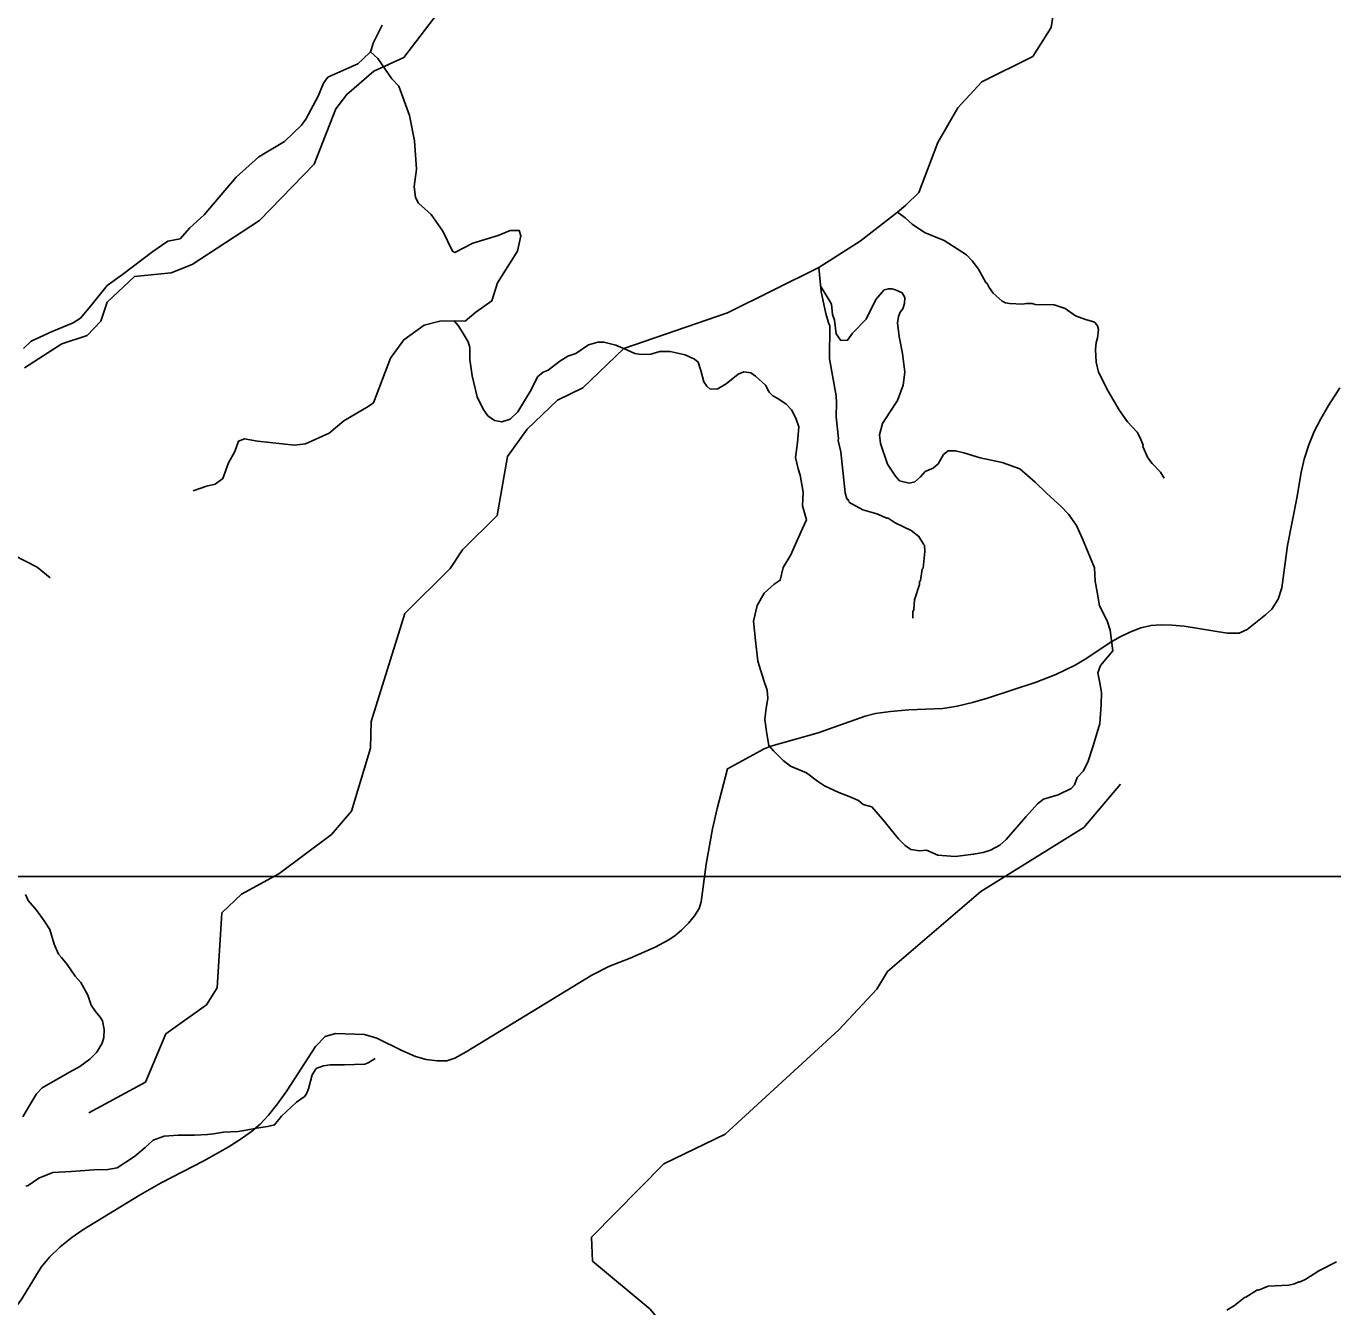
# Model space of a CAD drawing. Extents: x 1159738 to 1321356, y 736314 to 882035.
# Drawn here: x 1292734 to 1300123, y 813953 to 821195 of the extents above; entities that cross this region are included whole.
import ezdxf

# ---------------------------------------------------------------- set-up
doc = ezdxf.new("R2010")
doc.units = 0
for name, color, linetype in [('Exist Hydrographic Misc Water Feature', 7, 'Continuous'), ('Exist Road Non-System Type 51', 7, 'Continuous'), ('Map Preparation Inset Cut Line', 7, 'Continuous')]:
    doc.layers.add(name, color=color, linetype=linetype)

msp = doc.modelspace()

# ---------------------------------------------------------------- linework, layer by layer
at = {"layer": 'Exist Hydrographic Misc Water Feature'}
for points in [[(1297451.1, 819978.2), (1297661.3, 820143), (1297708.8, 820182.1), (1297783.1, 820253.8), (1297889.2, 820537.2), (1298002.1, 820731.9), (1298139.1, 820880.2), (1298426.1, 821022.1), (1298530.1, 821187.5), (1298578.1, 821488.5), (1298790.1, 821999.7), (1298795.1, 822183.4), (1298790.9, 822245.8), (1298739.1, 822309.2), (1298569.1, 822503), (1298505.1, 822632.4), (1298513.1, 822996.5)], [(1292724.1, 819262.2), (1292936, 819399.1), (1293079, 819445.5), (1293156, 819526), (1293192, 819633.6), (1293346, 819778.3), (1293555.1, 819800.3), (1293673.1, 819847.2), (1294054.1, 820095.6), (1294362.1, 820414.4), (1294486, 820727.1), (1294547, 820807.9), (1294700.1, 820939.3), (1294869, 821018), (1295196.1, 821444.8)], [(1297661.3, 820143), (1297704.6, 820110.1), (1297743.8, 820074.8), (1297814.7, 820027.5), (1297925.8, 819982.6), (1298052, 819902), (1298083.2, 819867), (1298120, 819820.3), (1298160.4, 819745.6), (1298168.2, 819738.9), (1298179.7, 819716.5), (1298203, 819684), (1298253.9, 819638.6), (1298271.8, 819630.9), (1298295.7, 819626.3), (1298367.7, 819622.4), (1298391.8, 819626), (1298423.8, 819625.4), (1298439.7, 819621), (1298547.7, 819618), (1298609.2, 819598.7), (1298668.4, 819557.3), (1298723.9, 819535.7), (1298771.7, 819523.2), (1298779.5, 819516.5), (1298793.1, 819500.6), (1298798.6, 819478.3), (1298793.4, 819430.1), (1298784.9, 819406.4), (1298782, 819366.3), (1298784.3, 819294.8), (1298799, 819237.9), (1298852.5, 819130.9), (1298916.1, 819021.3), (1298962.6, 818956.4), (1299017.3, 818898.7), (1299034.5, 818866.3), (1299051.6, 818825.8), (1299049.4, 818818.4), (1299077.9, 818753), (1299101.1, 818720.6), (1299148.1, 818672), (1299169.3, 818638.8)], [(1295882.1, 819149.6), (1296113.1, 819371.5), (1296701.1, 819573), (1297215.9, 819829.6), (1297451.1, 819978.2)], [(1297215.9, 819829.6), (1297230.5, 819691.3), (1297256.8, 819570.5), (1297273.2, 819511.6), (1297278.7, 819501.8), (1297277, 819313.8), (1297314.6, 819104.5), (1297317.4, 819064.5), (1297315, 818984.5), (1297328.5, 818862.3), (1297326.9, 818852.1), (1297341, 818787.7), (1297365.9, 818554.8), (1297374.9, 818522.5), (1297382.8, 818516.3), (1297387.1, 818506.8)], [(1293088.2, 815049.8), (1293409.1, 815223.9), (1293524.1, 815497.4), (1293753.2, 815660.2), (1293814.2, 815757.4), (1293841.1, 816180.3), (1293952.2, 816286.5), (1294163.2, 816400.4), (1294461.1, 816624.2), (1294573.2, 816756.5), (1294681.1, 817112.1), (1294685.1, 817263.1), (1294875.1, 817873.2), (1295131.1, 818127.3), (1295201.1, 818234.2), (1295397.1, 818427.3), (1295456.1, 818761), (1295568.1, 818916.2), (1295739.1, 819080.3), (1295882.1, 819149.6)], [(1293945.1, 814898.6), (1294009.2, 814943.6), (1294058.2, 814985.9), (1294105.1, 815037.4), (1294156.1, 815100.1), (1294209.1, 815173.9), (1294370.2, 815424.9), (1294425.1, 815481.4), (1294484.2, 815498.4), (1294648.1, 815492.4), (1294717.1, 815472.9), (1294858.2, 815402.1), (1294936.1, 815368.2), (1294997.1, 815351.4), (1295058.1, 815343), (1295113.2, 815344.6), (1295159.1, 815358.2), (1295223.2, 815394.1), (1295933.2, 815828.1), (1296033.1, 815878.6), (1296150.1, 815924.3), (1296291.2, 815986.6), (1296368.2, 816028.4), (1296404.2, 816053.4), (1296440.2, 816082.8), (1296479.1, 816121.6), (1296513.2, 816163.8), (1296539.2, 816205.6), (1296552.1, 816242.9), (1296579.2, 816456.1), (1296615.2, 816655.1), (1296641.1, 816770.8), (1296700.2, 816995.4), (1296908.2, 817108.7), (1296946.1, 817123.6), (1297213.1, 817198.4), (1297478.1, 817292.9), (1297536.2, 817307.7), (1297621.2, 817318.9), (1297726.1, 817327.7), (1297917.1, 817335.7), (1297998.1, 817349.2), (1298086.1, 817370.3), (1298171.1, 817395.1), (1298445.2, 817485.9), (1298556.2, 817528.1), (1298667.1, 817581.9), (1298723.2, 817615.7), (1298867.2, 817712), (1298916.2, 817739.8), (1298976.1, 817768.7), (1299038.2, 817792.7), (1299095.2, 817806.1), (1299153.2, 817809.7), (1299215.1, 817808), (1299283.2, 817801.3), (1299525.2, 817762.7), (1299594.2, 817762.4), (1299638.1, 817782), (1299743.1, 817865.2), (1299778.2, 817898.1), (1299814.2, 817954.5), (1299834.2, 818019.2), (1299867.2, 818257.5), (1299920.2, 818525.6), (1299945.1, 818671), (1299962.1, 818746.7), (1299987.1, 818828), (1300018.1, 818902.5), (1300055.1, 818974.5), (1300098.2, 819049), (1300162.2, 819149.2)], [(1297387, 818502.2), (1297466, 818458.8), (1297545.6, 818436.6), (1297601.1, 818411.8), (1297609.1, 818411.6), (1297648.5, 818386.2), (1297739.6, 818342.5), (1297782.8, 818308.8), (1297807.8, 818264.8), (1297813.6, 818260.6), (1297816.8, 818224.4), (1297806.6, 818130.2), (1297800.5, 818124.6), (1297790.9, 818060.8), (1297786.8, 818052.7), (1297786.4, 818037.1), (1297758.3, 817949.8), (1297753.2, 817895.8), (1297748.8, 817881.9), (1297748, 817847.5)], [(1292870.1, 818074.3), (1292797.1, 818134.8), (1292599.1, 818237.2)], [(1297330.2, 815519.4), (1297544.2, 815748.2), (1297605.2, 815848.7), (1298133.2, 816301), (1298716.1, 816663.5), (1298922.2, 816908.8)], [(1296397.2, 812626.4), (1296575.2, 812721.3), (1296669.2, 812844.2), (1296673.2, 813011.5), (1296580.2, 813262.9), (1296466.2, 813406.3), (1296395.1, 813568.6), (1296384.2, 813792), (1296263.2, 813938.9), (1295936.1, 814211.3), (1295931.1, 814346), (1296341.1, 814761.3), (1296687.1, 814928.3), (1297330.2, 815519.4)], [(1292665.1, 813935.1), (1292710.2, 813998.1), (1292819.1, 814177.3), (1292867.1, 814234.2), (1292927.1, 814291.9), (1292993.1, 814344.9), (1293055.2, 814387.5), (1293379.1, 814586.5), (1293497.1, 814653.6), (1293738.1, 814778.1), (1293876.1, 814855.4), (1293945.1, 814898.6)], [(1300144.8, 814207.3), (1300043.5, 814156), (1299970.5, 814109.8), (1299938.1, 814094), (1299930.1, 814094.2), (1299905.7, 814083.2), (1299873.7, 814075.7), (1299757.5, 814070.6), (1299702.8, 814047.9), (1299697, 814049.6), (1299631.9, 814007.5), (1299623.9, 814006), (1299566.8, 813961.2), (1299524.1, 813934.1)]]:
    msp.add_lwpolyline(points, dxfattribs=at)
at = {"layer": 'Exist Road Non-System Type 51'}
for points in [[(1294746.8, 821199.8), (1294698.3, 821102.6), (1294680.7, 821050)], [(1294680.7, 821050), (1294637.6, 821007.7), (1294609.5, 820982.1), (1294440.9, 820905.4), (1294415.4, 820872.2), (1294384.7, 820798.1), (1294315.8, 820667.8), (1294290.3, 820634.6), (1294195.8, 820542.6), (1294050.2, 820455.7), (1293922.5, 820340.7), (1293740.8, 820126.8), (1293659.5, 820054.5), (1293606, 819992.6)], [(1294680.7, 821050), (1294723.8, 821012), (1294802.9, 820897), (1294841.2, 820856.1), (1294902.5, 820690), (1294930.6, 820546.9), (1294940.8, 820385.9), (1294928, 820288.7), (1294935.7, 820224.9), (1294953.6, 820194.2), (1295025, 820129.1), (1295091.3, 820034.6), (1295145, 819922.1), (1295157.7, 819914.5), (1295259.9, 819968.1), (1295402.9, 820011.6), (1295471.8, 820039.7), (1295522.9, 820039.7), (1295530.6, 820009), (1295512.7, 819922.1), (1295400.3, 819743.3), (1295367.1, 819641), (1295277.8, 819577.1), (1295216.5, 819526), (1295155.2, 819528.6), (1295073.5, 819526), (1294984.1, 819503), (1294869.2, 819421.3), (1294795.1, 819316.5), (1294698.5, 819065.2), (1294667.8, 819044.7), (1294529.9, 818962.9), (1294448.2, 818893.9), (1294312.9, 818832.6), (1294251.6, 818824.9), (1294042.2, 818847.9), (1293968.1, 818860.7), (1293934.9, 818847.9), (1293914.5, 818789.2), (1293878.7, 818725.3), (1293845.5, 818635.8), (1293802.1, 818605.2), (1293753.6, 818592.4), (1293679.5, 818566.8)], [(1293606, 819992.6), (1293536.2, 819977.9), (1293450.9, 819920.5), (1293278.2, 819789.9), (1293192.5, 819727.8), (1293100.6, 819613.8), (1293041.8, 819543.9), (1292999.5, 819516.3), (1292881.9, 819468.5), (1292762.5, 819413.3), (1292718.3, 819371)], [(1298276, 816594.5), (1298387.3, 816724.4), (1298452.4, 816796.4), (1298487.8, 816823.4), (1298570.5, 816848.7), (1298643, 816884.1), (1298661.6, 816904.4), (1298678.4, 816946.6), (1298712.2, 816982), (1298737.5, 817032.7), (1298767.8, 817125.5), (1298806.6, 817250.4), (1298813.2, 817359), (1298814.9, 817426.5), (1298804.8, 817480.5), (1298794.7, 817537.9), (1298809.8, 817578.4), (1298848.6, 817627.3), (1298879, 817662.8), (1298873.9, 817705), (1298863.8, 817779.2), (1298846.9, 817831.5), (1298803.1, 817917.6), (1298791.3, 817993.6), (1298779.5, 818056), (1298776.1, 818132), (1298707, 818296), (1298673.3, 818370.2), (1298629.4, 818434.4), (1298587.3, 818478.3), (1298504.6, 818554.2), (1298440.6, 818616.7), (1298352.8, 818690.9), (1298253.3, 818726.4), (1298128.5, 818753.4), (1298037.5, 818782.1), (1297990.2, 818793.9), (1297948.1, 818792.2), (1297921.1, 818771.9), (1297892.4, 818719.6), (1297863.7, 818694.3), (1297818.2, 818675.7), (1297791.2, 818645.3), (1297759.2, 818618.3), (1297727.1, 818609.9), (1297673.2, 818623.4), (1297649.5, 818650.4), (1297605.7, 818717.9), (1297565.2, 818834.4), (1297559.4, 818883.8), (1297576.3, 818947.9), (1297618.5, 819012), (1297660.6, 819077.8), (1297692.7, 819163.9), (1297702.8, 819238.2), (1297689.3, 819342.8), (1297670.7, 819439), (1297662.3, 819517.7), (1297667.3, 819553.1), (1297677.5, 819576.7), (1297691, 819595.3), (1297701.1, 819625.7), (1297702.8, 819659.4), (1297687.6, 819686.4), (1297650.5, 819703.3), (1297630.2, 819710.1), (1297610, 819710.1), (1297586.4, 819703.3), (1297539.2, 819649.3), (1297483.5, 819537.9), (1297407.6, 819458.6), (1297378.9, 819418.1), (1297341.8, 819416.4), (1297314.8, 819455.2), (1297304.7, 819531.2), (1297294.6, 819563.2), (1297287.9, 819622.3), (1297274.4, 819644.2), (1297227.1, 819721.9)], [(1295155.2, 819528.6), (1295176.3, 819501.3), (1295199.9, 819465.9), (1295233.6, 819410.2), (1295243.7, 819376.5), (1295243.7, 819308.9), (1295257.2, 819217.8), (1295284.2, 819098), (1295317.9, 819028.8), (1295344.9, 818991.6), (1295382, 818964.6), (1295424.2, 818957.9), (1295471.4, 818971.4), (1295515.3, 819013.6), (1295589.5, 819138.5), (1295624.9, 819211), (1295656.9, 819238.1), (1295685.6, 819249.9), (1295751.4, 819300.5), (1295796.9, 819327.5), (1295842.5, 819344.4), (1295915, 819391.6), (1295967.3, 819408.5), (1296001, 819408.5), (1296068.5, 819390), (1296134.2, 819362.9), (1296176.4, 819342.7), (1296210.1, 819337.6), (1296265.8, 819339.3), (1296317.3, 819355.7), (1296376.4, 819354), (1296460.7, 819335.5), (1296513, 819311.9), (1296534.9, 819295), (1296550.1, 819247.7), (1296566.9, 819183.6), (1296583.8, 819158.3), (1296600.7, 819143.1), (1296641.1, 819141.4), (1296693.4, 819171.8), (1296760.9, 819227.5), (1296792.9, 819239.3), (1296831.7, 819234.2), (1296858.7, 819215.7), (1296914.4, 819165), (1296936.3, 819124.5), (1296956, 819103.3), (1296984.7, 819089.8), (1297031.9, 819057.7), (1297062.3, 819025.7), (1297085.9, 818978.4), (1297102.7, 818929.5), (1297096, 818840), (1297084.2, 818755.6), (1297099.4, 818691.5), (1297111.2, 818656.1), (1297128, 818559.2), (1297124.6, 818481.6), (1297146.5, 818402.3), (1297124.6, 818353.3), (1297077.4, 818248.7), (1297058.8, 818204.8), (1297015, 818133.9), (1296998.1, 818061.3), (1296964.5, 818038.6), (1296907.1, 817987.9), (1296868.4, 817918.7), (1296848.1, 817829.3), (1296858.2, 817721.3), (1296871.7, 817603.1), (1296905.5, 817495.1), (1296924, 817440.1), (1296929.1, 817392.8), (1296919, 817337.1), (1296912.2, 817274.7), (1296922.3, 817193.7), (1296934.2, 817126.1), (1296959.5, 817097.5), (1297015, 817042.5), (1297057.2, 817010.5), (1297146.6, 816973.3), (1297209, 816926.1), (1297249.5, 816899.1), (1297330.4, 816861.9), (1297397.9, 816834.9), (1297440.1, 816816.4), (1297467, 816792.7), (1297515.9, 816779.2), (1297576.7, 816710), (1297667.1, 816599.5), (1297704.2, 816562.4), (1297736.3, 816538.8), (1297788.5, 816532), (1297825.6, 816535.4), (1297889.7, 816506.7), (1297987.6, 816499.9), (1298092.1, 816511.8), (1298146.1, 816521.9), (1298188.3, 816535.4), (1298240.5, 816564.1), (1298276, 816594.5)], [(1292729.9, 816283.7), (1292746.3, 816250.8), (1292793.6, 816195.4), (1292836.7, 816135.8), (1292867.5, 816086.5), (1292892.1, 816004.3), (1292916.2, 815947.9), (1292934.7, 815927.3), (1292965.5, 815888.3), (1293010.7, 815822.6), (1293043.5, 815787.7), (1293082.5, 815715.8), (1293101, 815658.3), (1293125.6, 815623.3), (1293152.3, 815590.5), (1293166.7, 815569.9), (1293174.9, 815520.6), (1293172.8, 815475.4), (1293164.6, 815444.6), (1293133.8, 815393.3), (1293094.8, 815354.2), (1293037.3, 815311.1), (1292979.9, 815280.3), (1292824.4, 815190.8), (1292793.6, 815158), (1292752.5, 815092.2), (1292715.6, 815026.5)], [(1293792.9, 814930.6), (1293849.2, 814940.4), (1293933.3, 814944.5), (1293978.5, 814952.7), (1294036, 814963), (1294099.6, 814973.2), (1294138.6, 814981.5), (1294177.6, 815030.8), (1294263.8, 815110.9), (1294306.9, 815139.6), (1294317.2, 815154), (1294331.6, 815184.8), (1294352.1, 815264.9), (1294374.7, 815299.8), (1294415.7, 815316.3), (1294452.7, 815320.4), (1294534.8, 815320.4), (1294590.2, 815322.4), (1294649.7, 815324.5), (1294668.2, 815332.7), (1294707.2, 815357.4)], [(1292731.6, 814634.8), (1292746, 814638.9), (1292805.5, 814680), (1292885.6, 814712.9), (1292988.2, 814719), (1293117.5, 814727.2), (1293195.5, 814729.3), (1293248.9, 814739.6), (1293347.4, 814803.2), (1293407, 814854.6), (1293452.1, 814895.7), (1293513.7, 814918.3), (1293593.8, 814924.4), (1293686.1, 814924.4), (1293760, 814926.5), (1293792.9, 814930.6)]]:
    msp.add_lwpolyline(points, dxfattribs=at)
at = {"layer": 'Map Preparation Inset Cut Line'}
for points in [[(1261974.5, 811005.5), (1261974.5, 820370.5), (1275065, 820370.5), (1275065, 829295.5), (1309748.5, 829295.5), (1309748.5, 816385.3), (1289258, 816385.3), (1289258, 811005.5)], [(1289258, 782300.2), (1309748.5, 782300.2), (1309748.5, 816385.3), (1289258, 816385.3)]]:
    msp.add_lwpolyline(points, close=True, dxfattribs=at)

doc.saveas('drawing.dxf')
